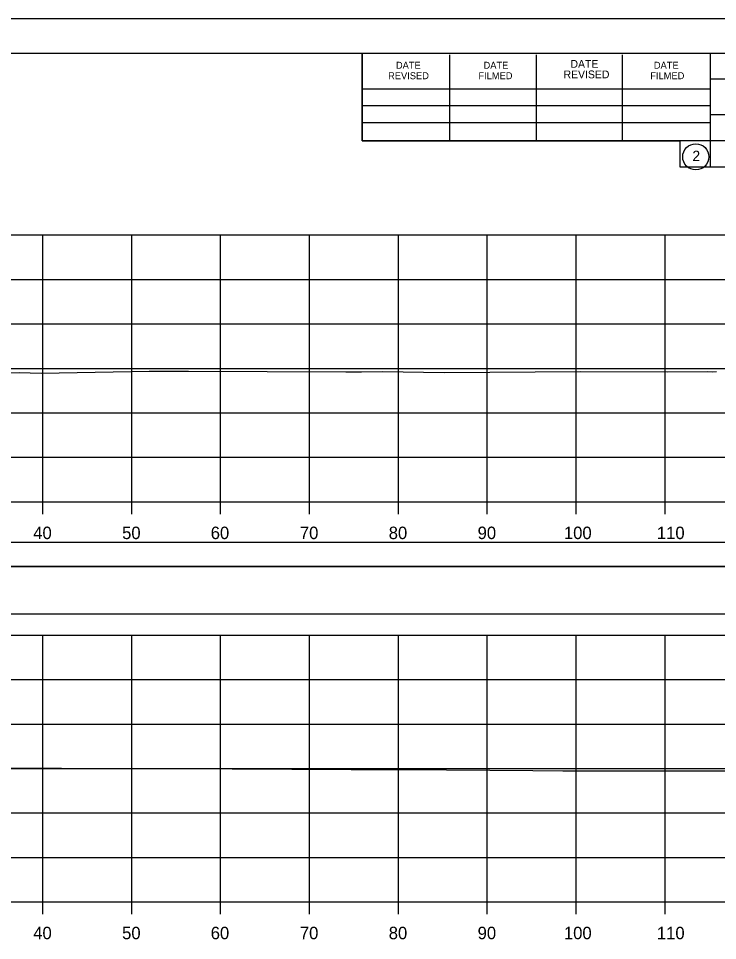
# Model space of a CAD drawing. Extents: x 1370538 to 1372872, y 376220 to 381127.
# Drawn here: x 1372745.9 to 1372824.6, y 379164.3 to 379268 of the extents above; entities that cross this region are included whole.
import ezdxf

# ---------------------------------------------------------------- set-up
doc = ezdxf.new("R2010")
doc.units = 0
for name, color, linetype in [('R_Border Notes', 7, 'Continuous'), ('R_Border PE', 7, 'Continuous'), ('R_Border Prem', 7, 'Continuous'), ('R_Dimension', 7, 'Continuous'), ('R_Grid', 7, 'Continuous'), ('R_No Plot', 7, 'Continuous'), ('R_Water', 7, 'Continuous'), ('T_Detection Zones', 7, 'Continuous')]:
    doc.layers.add(name, color=color, linetype=linetype)

msp = doc.modelspace()

# ---------------------------------------------------------------- linework, layer by layer
at = {"layer": 'R_Border Notes'}
for p, q in [((1372550.65, 379264.07), (1372866.83, 379264.07)), ((1372784.57, 379254.19), (1372784.57, 379264.07)), ((1372794.43, 379254.19), (1372794.43, 379263.87)), ((1372804.19, 379254.19), (1372804.19, 379263.87)), ((1372813.87, 379254.19), (1372813.87, 379263.87)), ((1372823.73, 379264.07), (1372823.73, 379251.27)), ((1372866.83, 379261.13), (1372823.73, 379261.13)), ((1372784.57, 379260.05), (1372823.73, 379260.05)), ((1372784.57, 379258.19), (1372823.73, 379258.19)), ((1372866.83, 379257.13), (1372823.73, 379257.13)), ((1372784.57, 379254.19), (1372784.57, 379256.25)), ((1372784.57, 379256.25), (1372823.73, 379256.25)), ((1372866.83, 379254.19), (1372784.57, 379254.19)), ((1372823.73, 379251.27), (1372866.83, 379251.27))]:
    msp.add_line(p, q, dxfattribs=at)
msp.add_circle((1372822.11, 379252.4), 1.47, dxfattribs=at)
at = {"layer": 'R_Border Prem'}
for p, q in [((1372558.65, 379213.61), (1372858.65, 379213.61)), ((1372748.65, 379212.21), (1372748.65, 379213.61)), ((1372758.65, 379212.21), (1372758.65, 379213.61)), ((1372768.65, 379212.21), (1372768.65, 379213.61)), ((1372778.65, 379212.21), (1372778.65, 379213.61)), ((1372788.65, 379212.21), (1372788.65, 379213.61)), ((1372798.65, 379212.21), (1372798.65, 379213.61)), ((1372808.65, 379212.21), (1372808.65, 379213.61)), ((1372818.65, 379212.21), (1372818.65, 379213.61)), ((1372558.65, 379168.61), (1372858.65, 379168.61)), ((1372748.65, 379167.21), (1372748.65, 379168.61)), ((1372758.65, 379167.21), (1372758.65, 379168.61)), ((1372768.65, 379167.21), (1372768.65, 379168.61)), ((1372778.65, 379167.21), (1372778.65, 379168.61)), ((1372788.65, 379167.21), (1372788.65, 379168.61)), ((1372798.65, 379167.21), (1372798.65, 379168.61)), ((1372808.65, 379167.21), (1372808.65, 379168.61)), ((1372818.65, 379167.21), (1372818.65, 379168.61))]:
    msp.add_line(p, q, dxfattribs=at)
at = {"layer": 'R_Dimension'}
for points in [[(1372733.91, 379227.95), (1372745.99, 379228.13), (1372748.45, 379228.08), (1372760.6, 379228.28), (1372765.04, 379228.28), (1372782.75, 379228.21), (1372783.51, 379228.22), (1372784.5, 379228.23), (1372786.86, 379228.24), (1372793.79, 379228.13), (1372809.18, 379228.25), (1372809.19, 379228.25), (1372818.97, 379228.23), (1372823.39, 379228.25), (1372823.95, 379228.22), (1372824.43, 379228.26)], [(1372740.14, 379183.69), (1372748.31, 379183.64), (1372750.73, 379183.65), (1372763.02, 379183.6), (1372769.96, 379183.59), (1372783.33, 379183.5), (1372789.23, 379183.48), (1372803.76, 379183.38), (1372807.16, 379183.36), (1372811.56, 379183.34), (1372825.99, 379183.35), (1372832.87, 379183.31), (1372841.88, 379183.3), (1372850.32, 379183.24), (1372852.35, 379183.25), (1372858.65, 379183.22)]]:
    msp.add_lwpolyline(points, dxfattribs=at)
at = {"layer": 'R_Grid'}
for p, q in [((1372558.65, 379243.61), (1372858.65, 379243.61)), ((1372558.65, 379243.61), (1372858.65, 379243.61)), ((1372748.65, 379213.61), (1372748.65, 379243.61)), ((1372748.65, 379213.61), (1372748.65, 379243.61)), ((1372758.65, 379213.61), (1372758.65, 379243.61)), ((1372758.65, 379213.61), (1372758.65, 379243.61)), ((1372768.65, 379213.61), (1372768.65, 379243.61)), ((1372768.65, 379213.61), (1372768.65, 379243.61)), ((1372778.65, 379213.61), (1372778.65, 379243.61)), ((1372778.65, 379213.61), (1372778.65, 379243.61)), ((1372788.65, 379213.61), (1372788.65, 379243.61)), ((1372788.65, 379213.61), (1372788.65, 379243.61)), ((1372798.65, 379213.61), (1372798.65, 379243.61)), ((1372798.65, 379213.61), (1372798.65, 379243.61)), ((1372808.65, 379213.61), (1372808.65, 379243.61)), ((1372808.65, 379213.61), (1372808.65, 379243.61)), ((1372818.65, 379213.61), (1372818.65, 379243.61)), ((1372818.65, 379213.61), (1372818.65, 379243.61)), ((1372558.65, 379238.61), (1372858.65, 379238.61)), ((1372558.65, 379238.61), (1372858.65, 379238.61)), ((1372558.65, 379233.61), (1372858.65, 379233.61)), ((1372558.65, 379233.61), (1372858.65, 379233.61)), ((1372558.65, 379228.61), (1372858.65, 379228.61)), ((1372558.65, 379228.61), (1372858.65, 379228.61)), ((1372558.65, 379223.61), (1372858.65, 379223.61)), ((1372558.65, 379223.61), (1372858.65, 379223.61)), ((1372558.65, 379218.61), (1372858.65, 379218.61)), ((1372558.65, 379218.61), (1372858.65, 379218.61)), ((1372558.65, 379213.61), (1372858.65, 379213.61)), ((1372558.65, 379213.61), (1372858.65, 379213.61)), ((1372558.65, 379198.61), (1372858.65, 379198.61)), ((1372748.65, 379168.61), (1372748.65, 379198.61)), ((1372758.65, 379168.61), (1372758.65, 379198.61)), ((1372768.65, 379168.61), (1372768.65, 379198.61)), ((1372778.65, 379168.61), (1372778.65, 379198.61)), ((1372788.65, 379168.61), (1372788.65, 379198.61)), ((1372798.65, 379168.61), (1372798.65, 379198.61)), ((1372808.65, 379168.61), (1372808.65, 379198.61)), ((1372818.65, 379168.61), (1372818.65, 379198.61)), ((1372558.65, 379193.61), (1372858.65, 379193.61)), ((1372558.65, 379188.61), (1372858.65, 379188.61)), ((1372558.65, 379183.61), (1372858.65, 379183.61)), ((1372558.65, 379178.61), (1372858.65, 379178.61)), ((1372558.65, 379173.61), (1372858.65, 379173.61)), ((1372558.65, 379168.61), (1372858.65, 379168.61))]:
    msp.add_line(p, q, dxfattribs=at)
at = {"layer": 'R_No Plot'}
msp.add_line((1372538.25, 379267.96), (1372871.58, 379267.96), dxfattribs=at)
for points in [[(1372538.24, 379267.96), (1372871.58, 379267.96), (1372871.58, 379054.63), (1372538.24, 379054.63)], [(1372784.57, 379264.07), (1372784.57, 379254.19), (1372820.3, 379254.19), (1372820.3, 379251.27), (1372843.5, 379251.27), (1372843.5, 379226.94), (1372866.83, 379226.94), (1372866.83, 379058.61), (1372550.65, 379058.61), (1372550.65, 379264.07)]]:
    msp.add_lwpolyline(points, close=True, dxfattribs=at)
at = {"layer": 'R_Water'}
msp.add_lwpolyline([(1372551.05, 379201), (1372866.18, 379201), (1372866.18, 379206.32), (1372551.05, 379206.32)], close=True, dxfattribs=at)
at = {"layer": 'T_Detection Zones'}
msp.add_lwpolyline([(1372551.05, 379206.32), (1372866.18, 379206.32), (1372866.18, 379209.02), (1372551.05, 379209.02)], close=True, dxfattribs=at)

# ---------------------------------------------------------------- texts
at = {"layer": 'R_Border Notes'}
for s, height, p in [('DATE', 0.782, (1372788.37, 379262.31)), ('DATE', 0.782, (1372798.23, 379262.31)), ('DATE', 0.879, (1372808.01, 379262.41)), ('DATE', 0.782, (1372817.39, 379262.31)), ('REVISED', 0.782, (1372787.49, 379261.13)), ('FILMED', 0.782, (1372797.65, 379261.13)), ('REVISED', 0.879, (1372807.23, 379261.23)), ('FILMED', 0.782, (1372816.99, 379261.13)), ('2', 1.17, (1372821.73, 379251.92))]:
    msp.add_text(s, height=height, rotation=360, dxfattribs=at).set_placement(p)
at = {"layer": 'R_Border PE'}
for s, p in [('40', (1372747.56, 379209.41)), ('50', (1372757.56, 379209.41)), ('60', (1372767.53, 379209.41)), ('70', (1372777.56, 379209.41)), ('80', (1372787.56, 379209.41)), ('90', (1372797.56, 379209.41)), ('100', (1372807.27, 379209.41)), ('110', (1372817.73, 379209.41)), ('40', (1372747.56, 379164.41)), ('50', (1372757.56, 379164.41)), ('60', (1372767.53, 379164.41)), ('70', (1372777.56, 379164.41)), ('80', (1372787.56, 379164.41)), ('90', (1372797.56, 379164.41)), ('100', (1372807.27, 379164.41)), ('110', (1372817.73, 379164.41))]:
    msp.add_text(s, height=1.4, dxfattribs=at).set_placement(p)

doc.saveas('drawing.dxf')
